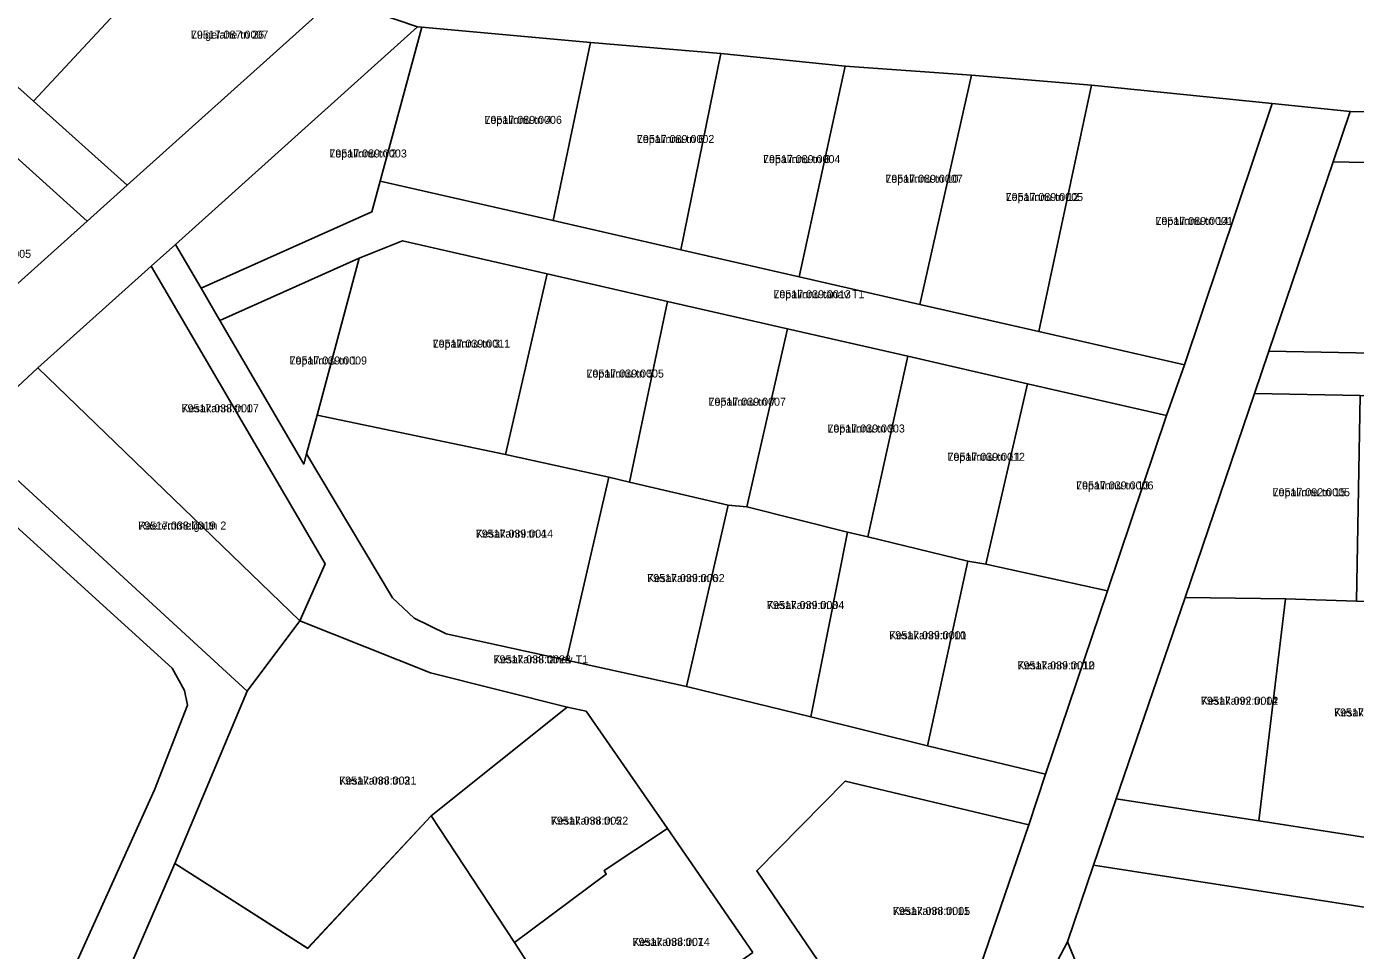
# Model space of a CAD drawing. Extents: x 643847 to 663718, y 6468443 to 6482775.
# Drawn here: x 662500.2 to 662749.3, y 6470347.1 to 6470520.3 of the extents above; entities that cross this region are included whole.
import ezdxf

# ---------------------------------------------------------------- set-up
doc = ezdxf.new("R2010")
doc.units = 0
for name, color, linetype in [('L_AADRESS', 7, 'Continuous'), ('PIIR', 7, 'Continuous'), ('TUNNUS', 7, 'Continuous')]:
    doc.layers.add(name, color=color, linetype=linetype)

msp = doc.modelspace()

# ---------------------------------------------------------------- linework, layer by layer
at = {"layer": 'PIIR'}
for points in [[(662501.54, 6470506.3), (662476.31, 6470528.92), (662494.5, 6470546.64), (662500.04, 6470546.31), (662511.4, 6470545.72), (662522.89, 6470560.64), (662537.97, 6470545.52)], [(662501.54, 6470506.3), (662537.97, 6470545.52), (662558.01, 6470525.56), (662519.08, 6470490.57)], [(662444.95, 6470413.34), (662478.31, 6470453.94), (662511.6, 6470483.85), (662519.08, 6470490.57), (662558.01, 6470525.56), (662573.53, 6470520.23), (662528.19, 6470479.46), (662523.61, 6470475.39), (662502.39, 6470456.32), (662489.08, 6470443.96), (662481.77, 6470441.55), (662418.07, 6470366.84), (662411.66, 6470358.98), (662398.92, 6470345.89), (662380.5, 6470323.62), (662372.99, 6470328.24), (662392.36, 6470351.77), (662405.25, 6470365.07), (662421.26, 6470384.58)], [(662573.53, 6470520.23), (662574.3, 6470520.17), (662566.52, 6470491.34), (662564.97, 6470485.57), (662532.95, 6470471.29), (662528.19, 6470479.46)], [(662566.52, 6470491.34), (662574.3, 6470520.17), (662605.95, 6470517.31), (662598.93, 6470483.94)], [(662598.93, 6470483.94), (662605.95, 6470517.31), (662630.35, 6470515.28), (662622.85, 6470478.47)], [(662622.85, 6470478.47), (662630.35, 6470515.28), (662653.7, 6470512.88), (662645.07, 6470473.39)], [(662667.7, 6470468.22), (662645.07, 6470473.39), (662653.7, 6470512.88), (662677.34, 6470511.18)], [(662667.7, 6470468.22), (662677.34, 6470511.18), (662699.82, 6470509.32), (662690, 6470463.12)], [(662690, 6470463.12), (662699.82, 6470509.32), (662733.68, 6470505.9), (662717.25, 6470456.88)], [(662808.17, 6470458.01), (662733.08, 6470459.45), (662745.12, 6470494.92), (662751.12, 6470494.8), (662754.34, 6470504.27), (662782.12, 6470503.76)], [(662754.34, 6470504.27), (662751.12, 6470494.8), (662745.12, 6470494.92), (662748.34, 6470504.38)], [(662511.6, 6470483.85), (662478.31, 6470453.94), (662461.17, 6470469.31), (662493.66, 6470499.95)], [(662536.49, 6470465.22), (662532.95, 6470471.29), (662564.97, 6470485.57), (662566.52, 6470491.34), (662598.93, 6470483.94), (662622.85, 6470478.47), (662645.07, 6470473.39), (662667.7, 6470468.22), (662690, 6470463.12), (662717.25, 6470456.88), (662713.88, 6470447.4), (662687.82, 6470453.35), (662665.44, 6470458.48), (662642.88, 6470463.63), (662620.37, 6470468.78), (662597.83, 6470473.93), (662570.73, 6470480.12), (662562.61, 6470476.87)], [(662597.83, 6470473.93), (662590.04, 6470440.1), (662554.7, 6470447.46), (662562.61, 6470476.87), (662570.73, 6470480.12)], [(662562.61, 6470476.87), (662554.7, 6470447.46), (662552.73, 6470440.21), (662552.21, 6470438.29), (662536.49, 6470465.22)], [(662556.19, 6470419.56), (662551.46, 6470408.9), (662502.39, 6470456.32), (662523.61, 6470475.39)], [(662620.37, 6470468.78), (662613.25, 6470434.92), (662609.39, 6470435.82), (662590.04, 6470440.1), (662597.83, 6470473.93)], [(662642.88, 6470463.63), (662635.27, 6470430.28), (662631.73, 6470430.55), (662613.25, 6470434.92), (662620.37, 6470468.78)], [(662665.44, 6470458.48), (662657.9, 6470424.63), (662654.11, 6470425.52), (662635.27, 6470430.28), (662642.88, 6470463.63)], [(662687.82, 6470453.35), (662680.05, 6470419.51), (662676.66, 6470420.08), (662657.9, 6470424.63), (662665.44, 6470458.48)], [(662730.39, 6470451.51), (662733.08, 6470459.45), (662808.17, 6470458.01), (662812.78, 6470449.91), (662794.08, 6470450.28), (662772.31, 6470450.7), (662750.18, 6470451.13)], [(662502.39, 6470456.32), (662551.46, 6470408.9), (662541.57, 6470395.69), (662489.08, 6470443.96)], [(662713.88, 6470447.4), (662702.83, 6470414.5), (662680.05, 6470419.51), (662687.82, 6470453.35)], [(662750.18, 6470451.13), (662749.52, 6470412.58), (662736.22, 6470413.03), (662717.4, 6470413.28), (662730.39, 6470451.51)], [(662554.7, 6470447.46), (662590.04, 6470440.1), (662609.39, 6470435.82), (662601.43, 6470401.52), (662578.87, 6470406.47), (662572.9, 6470409.38), (662568.82, 6470413.19), (662552.73, 6470440.21)], [(662501.62, 6470288.86), (662479.07, 6470241.67), (662502.47, 6470219.38), (662512.82, 6470209.57), (662521.21, 6470197.34), (662506.84, 6470189.84), (662497.57, 6470211.82), (662472.13, 6470226.59), (662460.3, 6470233.46), (662466.17, 6470246.79), (662478.6, 6470275.06), (662498.11, 6470319.41), (662524.21, 6470377.19), (662530.39, 6470393.11), (662529.85, 6470395.86), (662527.51, 6470400), (662481.77, 6470441.55), (662489.08, 6470443.96), (662541.57, 6470395.69), (662528.04, 6470363.42), (662519.35, 6470343.37), (662509.51, 6470321.19), (662507.79, 6470317.33), (662497.39, 6470294.05)], [(662418.07, 6470366.84), (662481.77, 6470441.55), (662527.51, 6470400), (662529.85, 6470395.86), (662530.39, 6470393.11), (662524.21, 6470377.19), (662498.11, 6470319.41), (662450.67, 6470355.13), (662443.37, 6470347.06)], [(662601.43, 6470401.52), (662609.39, 6470435.82), (662613.25, 6470434.92), (662631.73, 6470430.55), (662623.91, 6470396.57)], [(662623.91, 6470396.57), (662631.73, 6470430.55), (662635.27, 6470430.28), (662654.11, 6470425.52), (662647.23, 6470390.88)], [(662647.23, 6470390.88), (662654.11, 6470425.52), (662657.9, 6470424.63), (662676.66, 6470420.08), (662669.12, 6470385.49)], [(662669.12, 6470385.49), (662676.66, 6470420.08), (662680.05, 6470419.51), (662702.83, 6470414.5), (662691.22, 6470380.12)], [(662704.48, 6470375.54), (662717.4, 6470413.28), (662736.22, 6470413.03), (662731.18, 6470371.41)], [(662731.18, 6470371.41), (662736.22, 6470413.03), (662749.52, 6470412.58), (662759.42, 6470412.51), (662754.91, 6470367.74)], [(662551.46, 6470408.9), (662575.95, 6470399.13), (662601.58, 6470392.74), (662576.08, 6470372.35), (662552.92, 6470347.5), (662528.04, 6470363.42), (662541.57, 6470395.69)], [(662601.58, 6470392.74), (662605.11, 6470391.93), (662620.35, 6470369.95), (662608.49, 6470362.06), (662608.89, 6470361.39), (662591.67, 6470348.62), (662576.08, 6470372.35)], [(662688.07, 6470370.64), (662679.06, 6470344.22), (662659.89, 6470328.61), (662637.1, 6470362.05), (662653.69, 6470378.84)], [(662552.96, 6470347.48), (662576.11, 6470372.33), (662591.69, 6470348.58), (662597.99, 6470338.78), (662579.23, 6470321.77), (662555.59, 6470300.79), (662548.09, 6470309.92), (662535.56, 6470325.39), (662519.35, 6470343.37), (662528.06, 6470363.41)], [(662636.4, 6470346.71), (662606.55, 6470325.98), (662597.99, 6470338.78), (662591.67, 6470348.62), (662608.89, 6470361.39), (662608.49, 6470362.06), (662620.35, 6470369.95)], [(662775.12, 6470351.49), (662803.62, 6470348.39), (662805.85, 6470327.13), (662796.12, 6470325.65), (662765.54, 6470321.01), (662760.55, 6470320.26), (662758.95, 6470325.58), (662706.08, 6470322.69), (662695.34, 6470348.73), (662700.22, 6470363.07)]]:
    msp.add_lwpolyline(points, close=True, dxfattribs=at)
for points in [[(662476.31, 6470528.92), (662501.54, 6470506.3), (662519.08, 6470490.57), (662511.6, 6470483.85), (662493.66, 6470499.95), (662476.52, 6470515.32), (662459.57, 6470530.52)], [(663008.02, 6470522.48), (663022.68, 6470496.98), (662959.5, 6470502.64), (662935.35, 6470504.8), (662937.02, 6470501.88), (662926.55, 6470502.81), (662888.7, 6470506.2), (662879.56, 6470509.69), (662851.3, 6470512.29), (662790.42, 6470517.79), (662782.12, 6470503.76), (662754.34, 6470504.27), (662748.34, 6470504.38), (662733.68, 6470505.9), (662699.82, 6470509.32), (662677.34, 6470511.18), (662653.7, 6470512.88), (662630.35, 6470515.28), (662605.95, 6470517.31), (662574.3, 6470520.17), (662573.53, 6470520.23), (662558.01, 6470525.56)], [(662679.06, 6470344.22), (662688.07, 6470370.64), (662691.22, 6470380.12), (662702.83, 6470414.5), (662713.88, 6470447.4), (662717.25, 6470456.88), (662733.68, 6470505.9), (662748.34, 6470504.38), (662745.12, 6470494.92), (662733.08, 6470459.45), (662730.39, 6470451.51), (662717.4, 6470413.28), (662704.48, 6470375.54), (662700.22, 6470363.07), (662695.34, 6470348.73), (662687.23, 6470333.27)], [(662636.4, 6470346.71), (662620.35, 6470369.95), (662605.11, 6470391.93), (662601.58, 6470392.74), (662575.95, 6470399.13), (662551.46, 6470408.9), (662556.19, 6470419.56), (662523.61, 6470475.39), (662528.19, 6470479.46), (662532.95, 6470471.29), (662536.49, 6470465.22), (662552.21, 6470438.29), (662552.73, 6470440.21), (662568.82, 6470413.19), (662572.9, 6470409.38), (662578.87, 6470406.47), (662601.43, 6470401.52), (662623.91, 6470396.57), (662647.23, 6470390.88), (662669.12, 6470385.49), (662691.22, 6470380.12), (662688.07, 6470370.64), (662653.69, 6470378.84), (662637.1, 6470362.05), (662659.89, 6470328.61)], [(662775.12, 6470351.49), (662700.22, 6470363.07), (662704.48, 6470375.54), (662731.18, 6470371.41), (662754.91, 6470367.74)], [(662687.23, 6470333.27), (662695.34, 6470348.73), (662706.08, 6470322.69)]]:
    msp.add_lwpolyline(points, dxfattribs=at)

# ---------------------------------------------------------------- texts
at = {"layer": 'L_AADRESS'}
for s, p in [('Luigelahe tn 26', (662531.05, 6470518.04)), ('Lepalinnu tn 4', (662586.08, 6470502.06)), ('Lepalinnu tn 6', (662614.64, 6470498.47)), ('Lepalinnu tn 2', (662557.01, 6470495.76)), ('Lepalinnu tn 8', (662638.28, 6470494.7)), ('Lepalinnu tn 10', (662661.21, 6470491.02)), ('Lepalinnu tn 12', (662683.76, 6470487.6)), ('Lepalinnu tn 14', (662711.84, 6470483.11)), ('Lepalinnu tänav T1', (662640.23, 6470469.37)), ('Lepalinnu tn 3', (662576.37, 6470460.11)), ('Lepalinnu tn 1', (662549.55, 6470456.95)), ('Lepalinnu tn 5', (662605.2, 6470454.5)), ('Lepalinnu tn 7', (662628.07, 6470449.22)), ('Kesakanni tn 1', (662529.29, 6470447.99)), ('Lepalinnu tn 9', (662650.36, 6470444.2)), ('Lepalinnu tn 11', (662672.86, 6470438.89)), ('Lepalinnu tn 13', (662696.96, 6470433.53)), ('Lepalinnu tn 15', (662733.79, 6470432.25)), ('Raeremmelga tn 2', (662521.18, 6470426.01)), ('Kesakanni tn 4', (662584.43, 6470424.49)), ('Kesakanni tn 6', (662616.58, 6470416.16)), ('Kesakanni tn 8', (662639.01, 6470411.11)), ('Kesakanni tn 10', (662661.94, 6470405.45)), ('Kesakanni tänav T1', (662587.77, 6470400.93)), ('Kesakanni tn 12', (662685.97, 6470399.8)), ('Kesakanni tn 14', (662720.35, 6470393.16)), ('Kesakanni tn 16', (662745.3, 6470390.97)), ('Kesakanni tn 3', (662558.82, 6470378.2)), ('Kesakanni tn 5', (662598.51, 6470370.68)), ('Kesakanni tn 11', (662662.59, 6470353.76)), ('Kesakanni tn 7', (662613.81, 6470347.96))]:
    msp.add_text(s, height=1.5, dxfattribs=at).set_placement(p)
at = {"layer": 'TUNNUS'}
for s, p in [('79517:087:0007', (662531.05, 6470518.04)), ('79517:089:0006', (662586.08, 6470502.06)), ('79517:089:0002', (662614.64, 6470498.47)), ('79517:089:0003', (662557.01, 6470495.76)), ('79517:089:0004', (662638.28, 6470494.7)), ('79517:089:0007', (662661.21, 6470491.02)), ('79517:089:0005', (662683.76, 6470487.6)), ('79517:089:0001', (662711.84, 6470483.11)), ('79517:028:0005', (662486.59, 6470476.95)), ('79517:039:0013', (662640.23, 6470469.37)), ('79517:039:0011', (662576.37, 6470460.11)), ('79517:039:0009', (662549.55, 6470456.95)), ('79517:039:0005', (662605.2, 6470454.5)), ('79517:039:0007', (662628.07, 6470449.22)), ('79517:038:0007', (662529.29, 6470447.99)), ('79517:039:0003', (662650.36, 6470444.2)), ('79517:039:0012', (662672.86, 6470438.89)), ('79517:039:0006', (662696.96, 6470433.53)), ('79517:092:0005', (662733.79, 6470432.25)), ('79517:038:0019', (662521.18, 6470426.01)), ('79517:039:0014', (662584.43, 6470424.49)), ('79517:039:0002', (662616.58, 6470416.16)), ('79517:039:0004', (662639.01, 6470411.11)), ('79517:039:0001', (662661.94, 6470405.45)), ('79517:038:0023', (662587.77, 6470400.93)), ('79517:039:0010', (662685.97, 6470399.8)), ('79517:092:0002', (662720.35, 6470393.16)), ('79517:092:0001', (662745.3, 6470390.97)), ('79517:038:0021', (662558.82, 6470378.2)), ('79517:038:0022', (662598.51, 6470370.68)), ('79517:038:0005', (662662.59, 6470353.76)), ('79517:038:0014', (662613.81, 6470347.96))]:
    msp.add_text(s, height=1.5, dxfattribs=at).set_placement(p)

doc.saveas('drawing.dxf')
